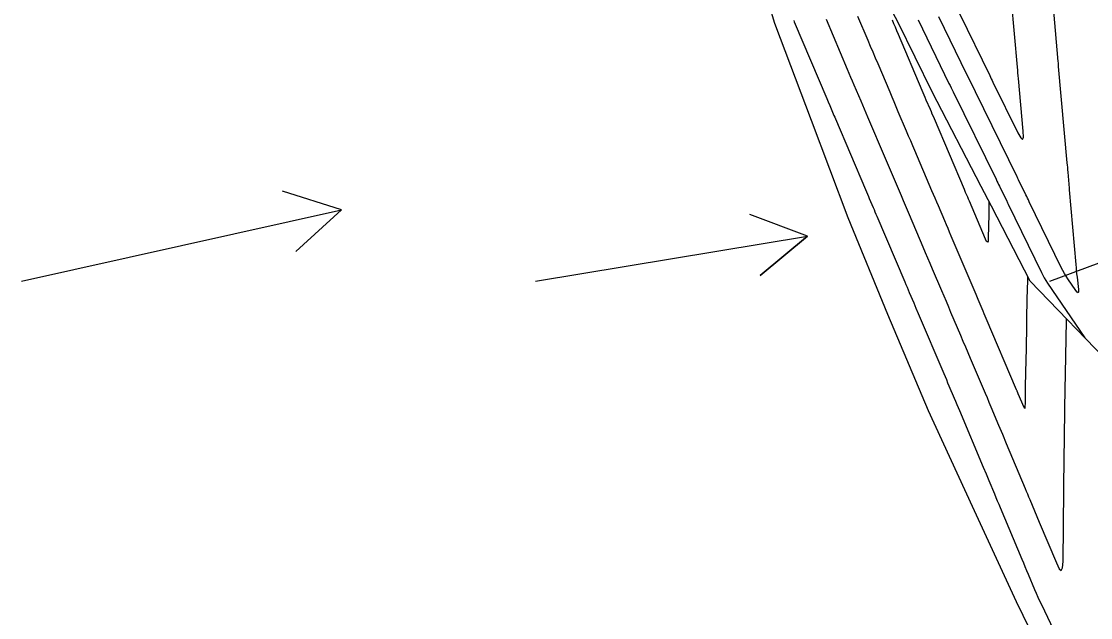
# Model space of a CAD drawing. Extents: x 954385 to 988206, y 1868364 to 1924553.
# Drawn here: x 957807.1 to 957911.1, y 1919236.3 to 1919294.2 of the extents above; entities that cross this region are included whole.
import ezdxf

# ---------------------------------------------------------------- set-up
doc = ezdxf.new("R2010")
doc.units = 0
for name, color, linetype in [('Ex_Minor Contours', 7, 'Continuous'), ('Perimeter', 7, 'Continuous'), ('Proposed Cut', 7, 'Continuous'), ('Slopes', 7, 'Continuous')]:
    doc.layers.add(name, color=color, linetype=linetype)

msp = doc.modelspace()

# ---------------------------------------------------------------- linework, layer by layer
for points in [[(957907.31, 1919297.07), (957907.91, 1919290.27), (957907.92, 1919290.15), (957907.93, 1919290.04), (957907.94, 1919289.92), (957907.95, 1919289.8), (957908.79, 1919280.45), (957908.81, 1919280.22), (957908.83, 1919280), (957908.85, 1919279.77), (957908.87, 1919279.54), (957909.01, 1919277.96), (957909.02, 1919277.89), (957909.02, 1919277.81), (957909.65, 1919270.55), (957909.67, 1919270.25), (957909.7, 1919269.95), (957909.73, 1919269.65), (957909.77, 1919269.34), (957909.91, 1919268.14), (957909.92, 1919267.91), (957909.88, 1919267.81), (957909.79, 1919267.86), (957909.64, 1919268.04), (957908.89, 1919269.15), (957908.71, 1919269.42), (957908.54, 1919269.7), (957908.39, 1919269.98), (957908.24, 1919270.27), (957905.13, 1919276.66), (957905.05, 1919276.83), (957904.97, 1919276.99), (957904.88, 1919277.16), (957904.8, 1919277.33), (957904.09, 1919278.78), (957904.05, 1919278.86), (957904.01, 1919278.93), (957903.98, 1919279.01), (957903.94, 1919279.09), (957899.89, 1919287.32), (957899.69, 1919287.75), (957899.48, 1919288.17), (957899.27, 1919288.6), (957899.06, 1919289.03), (957896.34, 1919294.61)], [(957898.34, 1919294.96), (957901.28, 1919288.92), (957901.35, 1919288.76), (957901.43, 1919288.6), (957901.51, 1919288.45), (957901.58, 1919288.29), (957904.01, 1919283.35), (957904.29, 1919282.86), (957904.47, 1919282.72), (957904.55, 1919282.93), (957904.53, 1919283.5), (957904.07, 1919288.63), (957904.05, 1919288.9), (957904.02, 1919289.18), (957904, 1919289.45), (957903.97, 1919289.72), (957903.4, 1919296.22)], [(957894.32, 1919294.34), (957897.32, 1919288.16), (957897.42, 1919287.95), (957897.52, 1919287.74), (957897.62, 1919287.54), (957897.73, 1919287.33), (957901.9, 1919278.84), (957901.98, 1919278.67), (957902.06, 1919278.5), (957902.14, 1919278.33), (957902.23, 1919278.16), (957902.94, 1919276.71), (957902.98, 1919276.64), (957903.01, 1919276.56), (957903.05, 1919276.49), (957903.08, 1919276.41), (957906.31, 1919269.79), (957906.44, 1919269.53), (957906.59, 1919269.27), (957906.74, 1919269.01), (957906.9, 1919268.76), (957910.53, 1919263.42)]]:
    msp.add_lwpolyline(points)
at = {"layer": 'Ex_Minor Contours'}
for points in [[(957904.95, 1919269.43), (957904.95, 1919269.12), (957904.94, 1919268.75), (957904.93, 1919268.39), (957904.87, 1919265.5), (957904.87, 1919265.21), (957904.86, 1919264.91), (957904.86, 1919264.61), (957904.85, 1919264.31), (957904.82, 1919262.73), (957904.81, 1919262.37), (957904.81, 1919262.01), (957904.8, 1919261.65), (957904.79, 1919261.29), (957904.74, 1919258.73), (957904.74, 1919258.59), (957904.74, 1919258.46), (957904.73, 1919258.32), (957904.73, 1919258.19), (957904.72, 1919257.6), (957904.72, 1919257.37), (957904.72, 1919257.14), (957904.71, 1919256.69), (957904.71, 1919256.6), (957904.69, 1919256.57), (957904.66, 1919256.59), (957904.62, 1919256.67), (957904.06, 1919258), (957903.98, 1919258.19), (957903.96, 1919258.23), (957903.94, 1919258.28), (957903.92, 1919258.33), (957903.9, 1919258.37), (957900.95, 1919265.31), (957900.85, 1919265.55), (957900.75, 1919265.78), (957900.65, 1919266.01), (957900.55, 1919266.24), (957900.16, 1919267.17), (957899.96, 1919267.64), (957899.76, 1919268.1), (957897.54, 1919273.32), (957897.38, 1919273.69), (957897.23, 1919274.05), (957897.07, 1919274.42), (957896.91, 1919274.79), (957896.29, 1919276.26), (957896.13, 1919276.62), (957895.98, 1919276.99), (957895.82, 1919277.36), (957895.66, 1919277.72), (957894, 1919281.63), (957893.8, 1919282.1), (957893.6, 1919282.57), (957893.4, 1919283.04), (957893.2, 1919283.51), (957892.39, 1919285.4), (957892.19, 1919285.87), (957891.99, 1919286.35), (957891.79, 1919286.82), (957891.59, 1919287.29), (957890.42, 1919290.06), (957890.18, 1919290.62), (957889.94, 1919291.19), (957889.7, 1919291.75), (957889.46, 1919292.32), (957888.47, 1919294.65)], [(957882.22, 1919294.27), (957882.27, 1919294.14), (957885.44, 1919286.68), (957885.58, 1919286.35), (957885.72, 1919286.02), (957886, 1919285.36), (957886.07, 1919285.2), (957886.14, 1919285.03), (957886.21, 1919284.87), (957886.28, 1919284.7), (957889.2, 1919277.83), (957889.3, 1919277.61), (957889.39, 1919277.4), (957889.48, 1919277.18), (957889.57, 1919276.97), (957889.94, 1919276.11), (957890.03, 1919275.89), (957890.12, 1919275.68), (957890.21, 1919275.46), (957890.3, 1919275.25), (957893.02, 1919268.88), (957893.13, 1919268.62), (957893.24, 1919268.37), (957893.34, 1919268.11), (957893.45, 1919267.85), (957893.89, 1919266.83), (957894.11, 1919266.32), (957894.32, 1919265.81), (957896.81, 1919259.97), (957896.94, 1919259.67), (957897.07, 1919259.37), (957897.19, 1919259.07), (957897.32, 1919258.77), (957897.83, 1919257.57), (957897.96, 1919257.27), (957898.09, 1919256.97), (957898.22, 1919256.67), (957898.34, 1919256.37), (957900.64, 1919250.88), (957900.92, 1919250.23), (957901.2, 1919249.57), (957901.75, 1919248.26), (957901.89, 1919247.93), (957902.02, 1919247.6), (957902.16, 1919247.27), (957902.3, 1919246.95), (957904.4, 1919241.94), (957904.55, 1919241.57), (957904.71, 1919241.2), (957904.86, 1919240.83), (957905.02, 1919240.46), (957905.64, 1919238.97), (957905.8, 1919238.61), (957905.96, 1919238.24), (957906.13, 1919237.87), (957906.3, 1919237.51), (957908.61, 1919232.67)], [(957885.37, 1919294.39), (957887.43, 1919289.54), (957887.59, 1919289.16), (957887.76, 1919288.77), (957887.92, 1919288.39), (957888.08, 1919288), (957888.74, 1919286.46), (957888.9, 1919286.07), (957889.07, 1919285.69), (957889.23, 1919285.3), (957889.39, 1919284.92), (957891.1, 1919280.9), (957891.3, 1919280.44), (957891.49, 1919279.98), (957891.69, 1919279.53), (957891.88, 1919279.07), (957892.66, 1919277.25), (957892.85, 1919276.79), (957893.05, 1919276.33), (957893.24, 1919275.88), (957893.44, 1919275.42), (957894.78, 1919272.27), (957895.01, 1919271.74), (957895.23, 1919271.21), (957895.46, 1919270.68), (957895.68, 1919270.15), (957896.58, 1919268.04), (957896.81, 1919267.51), (957897.03, 1919266.98), (957897.26, 1919266.45), (957897.48, 1919265.92), (957898.44, 1919263.68), (957898.67, 1919263.12), (957898.91, 1919262.57), (957899.14, 1919262.02), (957899.38, 1919261.47), (957900.64, 1919258.51), (957900.83, 1919258.07), (957901.02, 1919257.62), (957901.2, 1919257.18), (957901.39, 1919256.74), (957902.14, 1919254.96), (957902.51, 1919254.07), (957902.88, 1919253.18), (957904.72, 1919248.81), (957904.83, 1919248.53), (957904.95, 1919248.26), (957905.06, 1919247.98), (957905.18, 1919247.71), (957905.64, 1919246.61), (957905.87, 1919246.07), (957906.1, 1919245.52), (957907.76, 1919241.56), (957908.04, 1919241), (957908.24, 1919240.84), (957908.36, 1919241.07), (957908.41, 1919241.69), (957908.5, 1919248.66), (957908.5, 1919249.04), (957908.5, 1919249.09), (957908.63, 1919258.72), (957908.63, 1919259.03), (957908.64, 1919259.33), (957908.64, 1919259.64), (957908.65, 1919259.95), (957908.75, 1919265.1), (957908.76, 1919265.26)], [(957901.21, 1919276.71), (957901.19, 1919275.65), (957901.18, 1919275.33), (957901.18, 1919275.01), (957901.17, 1919274.69), (957901.16, 1919274.36), (957901.14, 1919273.07), (957901.12, 1919272.83), (957901.07, 1919272.74), (957900.98, 1919272.8), (957900.87, 1919273.02), (957899.3, 1919276.71), (957899.22, 1919276.9), (957899.14, 1919277.09), (957898.94, 1919277.55), (957898.86, 1919277.74), (957898.82, 1919277.83), (957895.9, 1919284.7), (957895.8, 1919284.93), (957895.7, 1919285.16), (957895.61, 1919285.39), (957895.51, 1919285.62), (957895.11, 1919286.54), (957895.02, 1919286.77), (957894.92, 1919287), (957894.82, 1919287.23), (957894.72, 1919287.46), (957892.41, 1919292.92), (957892.26, 1919293.26), (957892.12, 1919293.61), (957891.97, 1919293.95), (957891.83, 1919294.29)]]:
    msp.add_lwpolyline(points, dxfattribs=at)
at = {"layer": 'Perimeter'}
for points in [[(957913.34, 1919260.51), (957905.2, 1919268.95), (957901.47, 1919276.22), (957900.45, 1919278.15), (957895.68, 1919287.34), (957892.38, 1919294.08), (957891.08, 1919296.54), (957886.89, 1919305.86), (957884.81, 1919311.67), (957883.53, 1919315.36), (957879.3, 1919324.66), (957877.21, 1919329.27), (957875.44, 1919333.92), (957871.95, 1919343.39), (957870.15, 1919347.96), (957868.24, 1919352.81), (957864.59, 1919362.24), (957862.78, 1919366.71), (957860.74, 1919371.53), (957856.68, 1919380.86), (957854.25, 1919386.89), (957852.72, 1919390.22), (957848.14, 1919399.44)], [(957908.4, 1919228.54), (957903.89, 1919237.77), (957899.61, 1919247.06), (957895.33, 1919256.35), (957891.37, 1919265.71), (957887.51, 1919275.09), (957883.94, 1919284.54), (957880.39, 1919293.99), (957877.49, 1919303.59), (957872.39, 1919312.69), (957868.92, 1919322.16), (957868.67, 1919323.13), (957866.23, 1919331.81), (957863.18, 1919341.37), (957860.04, 1919350.92), (957855.94, 1919360.24), (957851.97, 1919369.6), (957848.16, 1919379), (957844.03, 1919388.32), (957840.67, 1919395.84)]]:
    msp.add_lwpolyline(points, dxfattribs=at)
at = {"layer": 'Proposed Cut'}
msp.add_lwpolyline([(957913.34, 1919260.51), (957905.2, 1919268.95), (957901.47, 1919276.22), (957900.45, 1919278.15), (957895.68, 1919287.34), (957892.38, 1919294.08), (957891.08, 1919296.54), (957886.89, 1919305.86), (957884.81, 1919311.67), (957883.53, 1919315.36), (957879.3, 1919324.66), (957877.21, 1919329.27), (957875.44, 1919333.92), (957871.95, 1919343.39), (957870.15, 1919347.96), (957868.24, 1919352.81), (957864.59, 1919362.24), (957862.78, 1919366.71), (957860.74, 1919371.53), (957856.68, 1919380.86), (957854.25, 1919386.89), (957852.72, 1919390.22), (957848.14, 1919399.44)], dxfattribs=at)
at = {"layer": 'Slopes'}
for points in [[(957907.13, 1919268.93), (957966.95, 1919291.17), (957963.12, 1919286.54), (957966.95, 1919291.17), (957961.03, 1919292.17)], [(957807.13, 1919268.93), (957838.25, 1919275.88), (957833.83, 1919271.82), (957838.25, 1919275.88), (957832.52, 1919277.67)], [(957857.13, 1919268.93), (957883.58, 1919273.3), (957878.95, 1919269.49), (957883.58, 1919273.3), (957877.97, 1919275.41)]]:
    msp.add_lwpolyline(points, dxfattribs=at)

doc.saveas('drawing.dxf')
